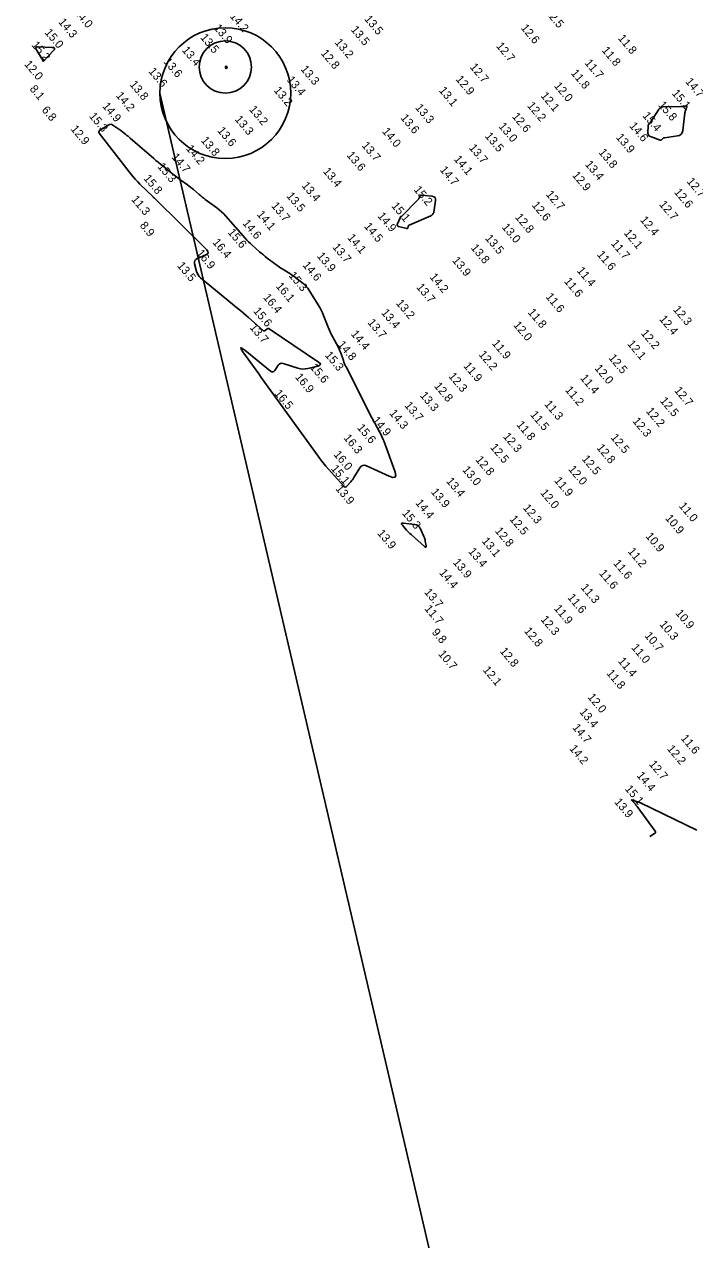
# Model space of a CAD drawing. Extents: x 988130 to 1132882, y 654656 to 841453.
# Drawn here: x 1024930 to 1025335, y 835146 to 835882 of the extents above; entities that cross this region are included whole.
import ezdxf

# ---------------------------------------------------------------- set-up
doc = ezdxf.new("R2010")
doc.units = 0
for name, color, linetype in [('V-ANNO-KEYM', 7, 'Continuous'), ('V-TOPO-MAJR', 7, 'Continuous'), ('V-TOPO-SOUN', 7, 'Continuous')]:
    doc.layers.add(name, color=color, linetype=linetype)

msp = doc.modelspace()

# ---------------------------------------------------------------- linework, layer by layer
at = {"layer": 'V-ANNO-KEYM'}
for p, q in [((1025051.5, 835855.6), (1025051.5, 835855.6)), ((1032789.23, 802447.08), (1025011.9, 835840))]:
    msp.add_line(p, q, dxfattribs=at)
for centre, radius in [((1025051.44, 835840), 39.54), ((1025051.44, 835855.81), 15.81), ((1025051.97, 835855.84), 0.474), ((1025051.97, 835855.37), 0.474)]:
    msp.add_circle(centre, radius, dxfattribs=at)
at = {"layer": 'V-TOPO-MAJR'}
for points in [[(1024940.57, 835860.86), (1024940.46, 835861.05), (1024940.35, 835861.23), (1024937.24, 835866.27), (1024936.88, 835867.06), (1024936.93, 835867.61), (1024937.38, 835867.92), (1024938.24, 835868), (1024946.59, 835867.69), (1024947.72, 835867.52), (1024948.24, 835867.1), (1024948.15, 835866.44), (1024947.45, 835865.54), (1024941.5, 835859.42), (1024941.48, 835859.4), (1024941.46, 835859.39), (1024941.43, 835859.37), (1024941.41, 835859.36), (1024941.3, 835859.3), (1024941.28, 835859.29), (1024941.26, 835859.3), (1024941.24, 835859.31), (1024941.23, 835859.33), (1024940.75, 835860.47), (1024940.66, 835860.66)], [(1025315.48, 835831.72), (1025315.77, 835831.79), (1025316.06, 835831.81), (1025326.79, 835831.83), (1025327.18, 835831.84), (1025327.57, 835831.88), (1025327.95, 835831.94), (1025328.33, 835832.02), (1025329.84, 835832.4), (1025330.16, 835832.43), (1025330.34, 835832.35), (1025330.41, 835832.16), (1025330.34, 835831.85), (1025329.69, 835829.94), (1025329.55, 835829.5), (1025329.43, 835829.05), (1025329.33, 835828.6), (1025329.26, 835828.14), (1025327.88, 835817.31), (1025327.54, 835816.06), (1025326.9, 835815.11), (1025325.96, 835814.47), (1025324.71, 835814.12), (1025316.82, 835813.05), (1025316.57, 835812.99), (1025316.33, 835812.89), (1025316.11, 835812.76), (1025315.91, 835812.59), (1025315.16, 835811.82), (1025314.96, 835811.66), (1025314.75, 835811.57), (1025314.52, 835811.55), (1025314.27, 835811.61), (1025308.38, 835813.69), (1025307.71, 835814.03), (1025307.23, 835814.5), (1025306.96, 835815.12), (1025306.89, 835815.87), (1025307.03, 835820.42), (1025307.05, 835820.59), (1025307.1, 835820.74), (1025307.19, 835820.88), (1025307.3, 835821.01), (1025307.82, 835821.48), (1025307.95, 835821.6), (1025308.07, 835821.73), (1025308.17, 835821.87), (1025308.27, 835822.02), (1025313.17, 835829.83), (1025313.35, 835830.08), (1025313.54, 835830.31), (1025313.75, 835830.52), (1025313.99, 835830.71), (1025314.96, 835831.44), (1025315.22, 835831.6)], [(1024975.25, 835817.38), (1024975.36, 835817.5), (1024975.5, 835817.6), (1024981.05, 835820.81), (1024981.68, 835821.08), (1024982.3, 835821.15), (1024982.9, 835821.02), (1024983.5, 835820.7), (1024985.89, 835819.03), (1024986.48, 835818.61), (1024987.07, 835818.18), (1024987.65, 835817.75), (1024988.23, 835817.31), (1024991.26, 835814.98), (1024991.95, 835814.43), (1024992.63, 835813.88), (1024993.31, 835813.32), (1024993.98, 835812.75), (1025008.14, 835800.49), (1025009.48, 835799.34), (1025010.83, 835798.2), (1025012.2, 835797.08), (1025013.58, 835795.97), (1025019.8, 835791.01), (1025020.84, 835790.19), (1025021.89, 835789.38), (1025022.95, 835788.59), (1025024.02, 835787.81), (1025028.59, 835784.5), (1025029.52, 835783.82), (1025030.43, 835783.11), (1025031.33, 835782.38), (1025032.2, 835781.63), (1025035.68, 835778.59), (1025036.56, 835777.84), (1025037.45, 835777.11), (1025038.36, 835776.4), (1025039.29, 835775.71), (1025046.33, 835770.57), (1025047.78, 835769.45), (1025049.16, 835768.25), (1025050.48, 835766.99), (1025051.72, 835765.64), (1025063.48, 835752.26), (1025064.48, 835751.15), (1025065.52, 835750.08), (1025066.59, 835749.03), (1025067.69, 835748.02), (1025072.17, 835744.05), (1025073.29, 835743.07), (1025074.44, 835742.11), (1025075.61, 835741.18), (1025076.8, 835740.27), (1025083.3, 835735.41), (1025084.15, 835734.79), (1025085, 835734.2), (1025085.88, 835733.63), (1025086.76, 835733.08), (1025090.34, 835730.92), (1025091.22, 835730.37), (1025092.09, 835729.79), (1025092.94, 835729.19), (1025093.78, 835728.56), (1025098.45, 835724.92), (1025099.46, 835724.06), (1025100.38, 835723.13), (1025101.21, 835722.11), (1025101.95, 835721.01), (1025107.6, 835711.85), (1025108.5, 835710.31), (1025109.34, 835708.74), (1025110.1, 835707.13), (1025110.79, 835705.49), (1025113.54, 835698.51), (1025114.15, 835697.03), (1025114.81, 835695.56), (1025115.5, 835694.12), (1025116.24, 835692.7), (1025119.82, 835686.08), (1025120.3, 835685.15), (1025120.74, 835684.2), (1025121.13, 835683.23), (1025121.48, 835682.24), (1025122.81, 835678.24), (1025123.16, 835677.25), (1025123.54, 835676.28), (1025123.96, 835675.32), (1025124.42, 835674.37), (1025138.93, 835645.57), (1025139.61, 835644.24), (1025140.31, 835642.91), (1025141.02, 835641.59), (1025141.74, 835640.27), (1025144.66, 835635.03), (1025145.37, 835633.7), (1025146.02, 835632.36), (1025146.61, 835630.98), (1025147.16, 835629.59), (1025153.85, 835611.36), (1025154.41, 835609.07), (1025154.04, 835607.78), (1025152.73, 835607.51), (1025150.48, 835608.24), (1025136.79, 835614.52), (1025135.57, 835614.88), (1025134.48, 835614.8), (1025133.54, 835614.26), (1025132.73, 835613.27), (1025129.16, 835607.41), (1025128.72, 835606.72), (1025128.24, 835606.05), (1025127.74, 835605.41), (1025127.2, 835604.79), (1025124.97, 835602.35), (1025124.42, 835601.9), (1025123.87, 835601.75), (1025123.32, 835601.91), (1025122.77, 835602.37), (1025113.82, 835612.53), (1025112.17, 835614.45), (1025110.57, 835616.4), (1025109.02, 835618.4), (1025107.51, 835620.43), (1025074.78, 835665.68), (1025073.18, 835667.9), (1025071.59, 835670.11), (1025070, 835672.34), (1025068.41, 835674.56), (1025062.08, 835683.46), (1025060.96, 835685.2), (1025060.77, 835685.94), (1025061.5, 835685.71), (1025063.16, 835684.48), (1025078.82, 835671.84), (1025079.53, 835671.42), (1025080.2, 835671.34), (1025080.8, 835671.61), (1025081.36, 835672.23), (1025083.47, 835675.4), (1025084.05, 835676.05), (1025084.72, 835676.44), (1025085.48, 835676.56), (1025086.34, 835676.41), (1025095.33, 835673.62), (1025096.8, 835673.26), (1025098.29, 835673.11), (1025099.78, 835673.16), (1025101.28, 835673.42), (1025107.29, 835674.85), (1025108.45, 835675.27), (1025108.91, 835675.82), (1025108.67, 835676.49), (1025107.74, 835677.29), (1025077.95, 835697.47), (1025077.63, 835697.63), (1025077.31, 835697.68), (1025077, 835697.61), (1025076.69, 835697.42), (1025075.46, 835696.46), (1025075.16, 835696.28), (1025074.85, 835696.22), (1025074.56, 835696.29), (1025074.26, 835696.49), (1025065.5, 835704.21), (1025063.94, 835705.57), (1025062.37, 835706.93), (1025060.78, 835708.27), (1025059.19, 835709.6), (1025036.51, 835728.37), (1025035.68, 835729.17), (1025035, 835730.07), (1025034.47, 835731.07), (1025034.09, 835732.16), (1025032.89, 835736.73), (1025032.76, 835737.79), (1025032.98, 835738.68), (1025033.54, 835739.4), (1025034.45, 835739.96), (1025039.63, 835742.22), (1025040.59, 835742.81), (1025040.99, 835743.5), (1025040.86, 835744.28), (1025040.18, 835745.17), (1025008.74, 835776.35), (1025008.66, 835776.43), (1025008.58, 835776.51), (1025008.5, 835776.58), (1025008.42, 835776.66), (1025008.08, 835776.95), (1025008, 835777.02), (1025007.92, 835777.09), (1025007.84, 835777.17), (1025007.76, 835777.25), (1024999.8, 835784.97), (1024998.47, 835786.3), (1024997.19, 835787.68), (1024995.95, 835789.1), (1024994.77, 835790.57), (1024975.15, 835815.75), (1024975.06, 835815.89), (1024975, 835816.05), (1024974.98, 835816.21), (1024974.99, 835816.38), (1024975.12, 835817.08), (1024975.17, 835817.24)], [(1025157.23, 835764.72), (1025157.18, 835764.64), (1025157.14, 835764.55), (1025155.44, 835760.9), (1025155.26, 835760.32), (1025155.33, 835759.86), (1025155.64, 835759.51), (1025156.2, 835759.28), (1025161.08, 835758.03), (1025161.31, 835758.01), (1025161.49, 835758.06), (1025161.63, 835758.2), (1025161.71, 835758.41), (1025161.96, 835759.42), (1025162.04, 835759.66), (1025162.17, 835759.86), (1025162.34, 835760.02), (1025162.56, 835760.14), (1025175.65, 835765.73), (1025175.88, 835765.84), (1025176.09, 835765.98), (1025176.28, 835766.14), (1025176.46, 835766.32), (1025177.14, 835767.1), (1025177.29, 835767.31), (1025177.41, 835767.53), (1025177.5, 835767.76), (1025177.55, 835768.01), (1025178.53, 835774.96), (1025178.52, 835776.01), (1025178.18, 835776.8), (1025177.5, 835777.33), (1025176.48, 835777.59), (1025169.99, 835778.32), (1025169.7, 835778.32), (1025169.46, 835778.23), (1025169.26, 835778.06), (1025169.11, 835777.82), (1025168.61, 835776.66), (1025168.47, 835776.38), (1025168.31, 835776.12), (1025168.13, 835775.87), (1025167.92, 835775.64), (1025157.88, 835765.43), (1025157.81, 835765.36), (1025157.74, 835765.29), (1025157.68, 835765.22), (1025157.61, 835765.15), (1025157.35, 835764.87), (1025157.29, 835764.79)], [(1025157.97, 835579.68), (1025158.34, 835579.89), (1025159.11, 835579.88), (1025165.85, 835579.13), (1025166.92, 835578.88), (1025167.83, 835578.41), (1025168.56, 835577.7), (1025169.13, 835576.76), (1025171.46, 835571.73), (1025171.74, 835571.08), (1025171.96, 835570.41), (1025172.15, 835569.73), (1025172.28, 835569.03), (1025172.74, 835566.22), (1025172.77, 835565.67), (1025172.64, 835565.41), (1025172.35, 835565.44), (1025171.89, 835565.76), (1025163.73, 835572.93), (1025163.01, 835573.58), (1025162.31, 835574.26), (1025161.64, 835574.96), (1025160.99, 835575.68), (1025158.44, 835578.63), (1025158.01, 835579.26)]]:
    msp.add_lwpolyline(points, close=True, dxfattribs=at)
msp.add_lwpolyline([(1025336.45, 835394.15), (1025302.34, 835410.67), (1025301.78, 835410.93), (1025301.2, 835411.17), (1025300.62, 835411.39), (1025300.03, 835411.6), (1025297.58, 835412.4), (1025297.15, 835412.5), (1025296.96, 835412.46), (1025297, 835412.26), (1025297.28, 835411.92), (1025298.88, 835410.23), (1025299.27, 835409.81), (1025299.65, 835409.37), (1025300.01, 835408.92), (1025300.36, 835408.45), (1025311.23, 835393.64), (1025311.46, 835393.2), (1025311.49, 835392.8), (1025311.32, 835392.44), (1025310.93, 835392.12), (1025308.03, 835390.31)], dxfattribs=at)

# ---------------------------------------------------------------- texts
at = {"layer": 'V-TOPO-SOUN'}
for s, p in [('14.0 ', (1024959.68, 835888.89)), ('14.2 ', (1025053.87, 835886.4)), ('12.5 ', (1025244.43, 835888.89)), ('14.3 ', (1024950.23, 835882.88)), ('13.9 ', (1025044.18, 835879.31)), ('13.5 ', (1025135.18, 835884.73)), ('12.6 ', (1025229.77, 835879.31)), ('15.0 ', (1024941.95, 835876.53)), ('13.5 ', (1025036.01, 835873.52)), ('13.5 ', (1025127.02, 835878.28)), ('11.8 ', (1025288.49, 835873.07)), ('15.2 ', (1024934.03, 835868.94)), ('13.4 ', (1025024.92, 835865.86)), ('12.8 ', (1025108.88, 835863.97)), ('13.2 ', (1025117.28, 835870.53)), ('12.7 ', (1025214.85, 835868.36)), ('11.8 ', (1025278.71, 835865.75)), ('12.0 ', (1024929.61, 835857.36)), ('13.6 ', (1025013.82, 835858.88)), ('11.7 ', (1025268.35, 835858.1)), ('13.6 ', (1025004.72, 835853)), ('13.3 ', (1025096.67, 835854.38)), ('12.7 ', (1025198.94, 835855.65)), ('11.8 ', (1025260.04, 835851.98)), ('8.1', (1024932.88, 835842.4)), ('13.8 ', (1024993.33, 835845.13)), ('13.4 ', (1025088.33, 835847.87)), ('12.9 ', (1025190.37, 835848.27)), ('12.0 ', (1025249.85, 835844.27)), ('14.7 ', (1025329.21, 835846.82)), ('14.2 ', (1024985.02, 835838.36)), ('13.2 ', (1025080.42, 835841.55)), ('13.1 ', (1025180.25, 835841.48)), ('12.1 ', (1025241.78, 835838.26)), ('15.1 ', (1025321.06, 835839.76)), ('6.8', (1024940.14, 835829.66)), ('14.9 ', (1024976.81, 835831.99)), ('13.2 ', (1025065.56, 835830.01)), ('13.3 ', (1025165.95, 835831.06)), ('12.2 ', (1025233.63, 835832.28)), ('15.8 ', (1025312.82, 835832.67)), ('15.3 ', (1024968.82, 835825.94)), ('13.3 ', (1025056.85, 835824.04)), ('13.6 ', (1025157.07, 835824.9)), ('13.0 ', (1025216.32, 835819.79)), ('12.6 ', (1025224.42, 835825.74)), ('14.6 ', (1025295.35, 835820.07)), ('15.4 ', (1025303.32, 835826.27)), ('12.9 ', (1024957.69, 835818.17)), ('13.6 ', (1025046.36, 835817.19)), ('14.0 ', (1025145.92, 835816.7)), ('13.5 ', (1025208.04, 835813.86)), ('13.9 ', (1025287.28, 835813.13)), ('14.2 ', (1025027.38, 835806.28)), ('13.8 ', (1025036.4, 835811.28)), ('13.7 ', (1025133.61, 835808.21)), ('13.7 ', (1025198.4, 835806.78)), ('14.7 ', (1025018.58, 835801.2)), ('13.6 ', (1025124.52, 835802.31)), ('14.1 ', (1025189.3, 835799.93)), ('13.8 ', (1025276.79, 835804.03)), ('15.3 ', (1025010.17, 835795.4)), ('13.4 ', (1025110.19, 835792.56)), ('14.7 ', (1025180.82, 835793.47)), ('13.4 ', (1025268.56, 835796.77)), ('15.8 ', (1025001.74, 835788.29)), ('13.4 ', (1025097.33, 835783.91)), ('12.9 ', (1025260.78, 835790.22)), ('12.7 ', (1025330.05, 835786.44)), ('13.5 ', (1025088.1, 835777.66)), ('15.2 ', (1025165.05, 835781.46)), ('12.7 ', (1025244.91, 835778.63)), ('12.6 ', (1025322.43, 835779.96)), ('11.3 ', (1024994.29, 835775.59)), ('13.7 ', (1025078.91, 835771.71)), ('15.1 ', (1025151.52, 835771.62)), ('12.6 ', (1025236.41, 835772.12)), ('12.7 ', (1025313.37, 835772.55)), ('14.6 ', (1025061.52, 835761.16)), ('14.1 ', (1025070.19, 835766.49)), ('14.9 ', (1025143.16, 835765.51)), ('12.8 ', (1025226.29, 835764.8)), ('12.4 ', (1025301.86, 835763.17)), ('8.9', (1024999.42, 835759.8)), ('15.6 ', (1025052.61, 835755.64)), ('14.5 ', (1025135.04, 835759.27)), ('13.0 ', (1025218.28, 835758.8)), ('12.1 ', (1025292.06, 835755.22)), ('16.4 ', (1025043.42, 835749.58)), ('13.7 ', (1025115.86, 835746.73)), ('14.1 ', (1025124.92, 835752.4)), ('13.8 ', (1025199.53, 835746.29)), ('13.5 ', (1025208.16, 835752.06)), ('11.7 ', (1025284.25, 835748.91)), ('16.9 ', (1025033.73, 835743.02)), ('13.9 ', (1025106.53, 835741.32)), ('11.6 ', (1025275.81, 835742.24)), ('13.5 ', (1025022.03, 835735.5)), ('14.6 ', (1025097.87, 835735.79)), ('13.9 ', (1025188.27, 835738.64)), ('11.4 ', (1025263.63, 835732.5)), ('15.3 ', (1025089.44, 835729.55)), ('14.2 ', (1025174.65, 835728.62)), ('11.6 ', (1025255.91, 835726)), ('16.1 ', (1025081.7, 835723.06)), ('13.7 ', (1025166.63, 835722.48)), ('16.4 ', (1025074.04, 835716.26)), ('13.2 ', (1025154.32, 835712.78)), ('11.6 ', (1025244.77, 835716.7)), ('15.6 ', (1025068.03, 835708.05)), ('13.4 ', (1025145.4, 835707.04)), ('11.8 ', (1025233.99, 835707.27)), ('12.4 ', (1025313.43, 835703.16)), ('12.3 ', (1025321.8, 835708.97)), ('13.7 ', (1025065.87, 835698.11)), ('13.7 ', (1025137.16, 835701.04)), ('12.0 ', (1025225.25, 835699.59)), ('14.8 ', (1025119.07, 835687.74)), ('14.4 ', (1025127.05, 835694.15)), ('11.9 ', (1025212.33, 835688.5)), ('12.1 ', (1025294.15, 835688.17)), ('12.2 ', (1025302.34, 835694.62)), ('15.3 ', (1025111.32, 835681.36)), ('12.2 ', (1025204.3, 835681.77)), ('15.6 ', (1025102.27, 835674.04)), ('11.9 ', (1025195.08, 835674.85)), ('12.0 ', (1025274.32, 835673.46)), ('12.5 ', (1025282.81, 835679.74)), ('16.9 ', (1025093.33, 835668.1)), ('12.3 ', (1025186.06, 835668.61)), ('11.4 ', (1025265.67, 835667.49)), ('16.5 ', (1025080.8, 835658.21)), ('12.8 ', (1025177.35, 835662.67)), ('11.2 ', (1025256.52, 835660.32)), ('12.7 ', (1025322.51, 835660.03)), ('13.7 ', (1025159.45, 835650.93)), ('13.3 ', (1025168.8, 835656.97)), ('11.3 ', (1025243.97, 835651.72)), ('12.5 ', (1025313.86, 835653.75)), ('14.3 ', (1025150.29, 835646.23)), ('11.5 ', (1025235.47, 835645.37)), ('12.2 ', (1025305.44, 835647.48)), ('15.6 ', (1025130.78, 835637.47)), ('14.9 ', (1025139.93, 835641.99)), ('11.8 ', (1025227.16, 835639.31)), ('12.3 ', (1025297.29, 835641.47)), ('16.3 ', (1025122.66, 835631.29)), ('12.3 ', (1025218.99, 835632.17)), ('12.5 ', (1025284.07, 835631.53)), ('16.0 ', (1025116.6, 835621.26)), ('12.5 ', (1025211.26, 835625.6)), ('12.8 ', (1025275.58, 835625.35)), ('12.8 ', (1025202.37, 835618.11)), ('12.5 ', (1025266.63, 835618.6)), ('15.1 ', (1025115.01, 835612.72)), ('13.0 ', (1025194.38, 835612.03)), ('12.0 ', (1025258.47, 835612.36)), ('13.9 ', (1025117.78, 835600.59)), ('13.4 ', (1025184.66, 835605.12)), ('11.9 ', (1025249.98, 835605.47)), ('14.4 ', (1025166.04, 835591.93)), ('13.9 ', (1025175.44, 835598.59)), ('12.0 ', (1025241.55, 835598.04)), ('15.3 ', (1025157.97, 835585.75)), ('12.3 ', (1025231.1, 835588.96)), ('11.0 ', (1025325.31, 835590.13)), ('12.5 ', (1025222.97, 835582.18)), ('10.9 ', (1025317.05, 835582.73)), ('13.9 ', (1025143.01, 835573.62)), ('12.8 ', (1025214.14, 835575.01)), ('10.9 ', (1025305.17, 835571.83)), ('13.4 ', (1025198.01, 835562.62)), ('13.1 ', (1025206.14, 835568.9)), ('11.2 ', (1025294.44, 835562.62)), ('13.9 ', (1025188.71, 835556.01)), ('11.6 ', (1025285.65, 835555.47)), ('14.4 ', (1025180.45, 835549.78)), ('11.6 ', (1025277.05, 835549.44)), ('11.3 ', (1025266, 835540.83)), ('13.7 ', (1025171.38, 835538)), ('11.6 ', (1025257.97, 835534.76)), ('11.7 ', (1025171.52, 835527.98)), ('11.9 ', (1025249.78, 835528.17)), ('12.3 ', (1025241.74, 835521.5)), ('10.3 ', (1025313.57, 835518.54)), ('10.9 ', (1025323.25, 835525.32)), ('9.8', (1025175.95, 835513.72)), ('12.8 ', (1025231.71, 835514.5)), ('10.7 ', (1025304.55, 835511.67)), ('11.0 ', (1025296.59, 835504.47)), ('10.7 ', (1025179.84, 835500.62)), ('12.8 ', (1025217.09, 835502.31)), ('11.4 ', (1025288.49, 835496.3)), ('12.1 ', (1025206.82, 835490.94)), ('11.8 ', (1025281.53, 835488.98)), ('12.0 ', (1025270.12, 835474.49)), ('13.4 ', (1025265.19, 835465.57)), ('14.7 ', (1025260.96, 835456.11)), ('11.6 ', (1025326.45, 835449.65)), ('14.2 ', (1025259.14, 835443.38)), ('12.2 ', (1025318.17, 835443.25)), ('12.7 ', (1025307.23, 835433.96)), ('14.4 ', (1025299.77, 835427.11)), ('15.1 ', (1025292.71, 835418.99)), ('13.9 ', (1025286.27, 835411.07))]:
    msp.add_text(s, height=5, rotation=310, dxfattribs=at).set_placement(p)

doc.saveas('drawing.dxf')
